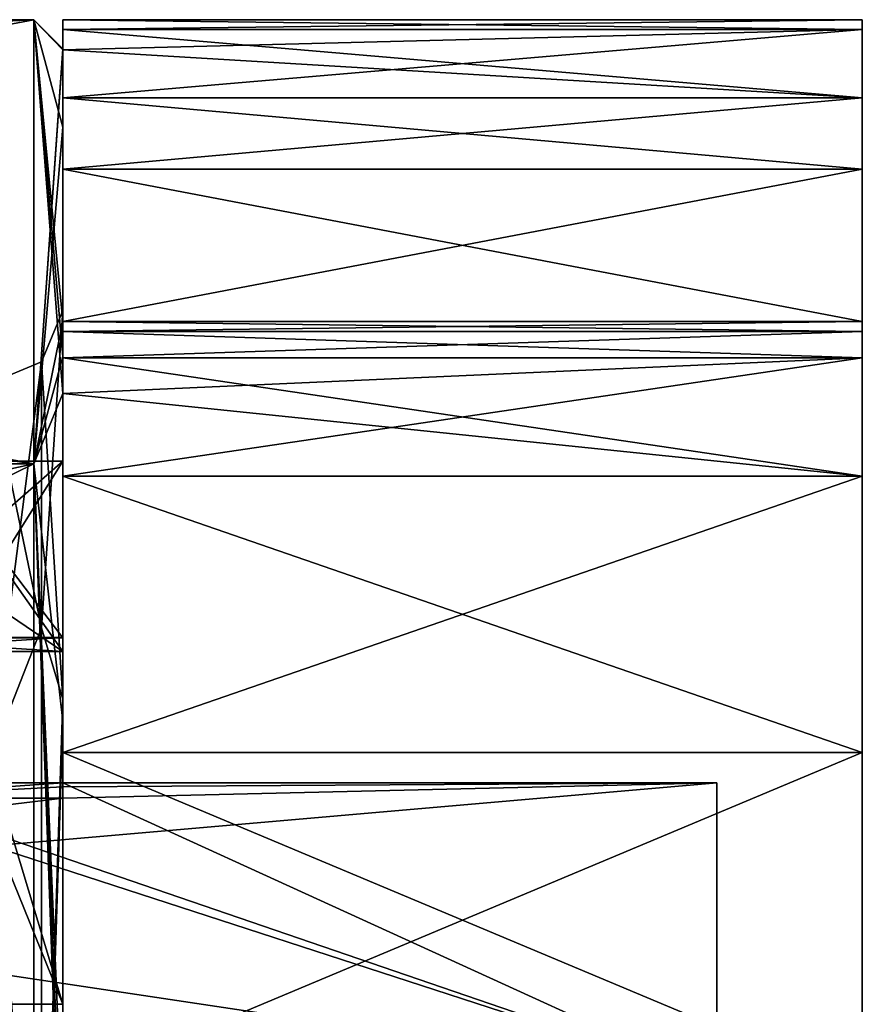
# Model space of a CAD drawing. Header units: millimetres. Extents: x -52 to 107, y -6 to 112.
# Tile 322 of 354: x 95.7 to 101.5, y 25.48 to 32.25. Entities that reach past the tile are written whole.
import ezdxf

# ---------------------------------------------------------------- set-up
doc = ezdxf.new("R2010")
doc.units = ezdxf.units.MM
doc.header["$LTSCALE"] = 65.185185
for name, color, linetype in [('3546', 7, 'CONTINUOUS'), ('3547', 7, 'CONTINUOUS'), ('3548', 7, 'CONTINUOUS'), ('3549', 7, 'CONTINUOUS'), ('3555', 7, 'CONTINUOUS'), ('3556', 7, 'CONTINUOUS'), ('3558', 7, 'CONTINUOUS'), ('3559', 7, 'CONTINUOUS'), ('3563', 7, 'CONTINUOUS'), ('3566', 7, 'CONTINUOUS'), ('3567', 7, 'CONTINUOUS'), ('3652', 7, 'CONTINUOUS'), ('3653', 7, 'CONTINUOUS'), ('3655', 7, 'CONTINUOUS'), ('3835', 7, 'CONTINUOUS'), ('3836', 7, 'CONTINUOUS'), ('3837', 7, 'CONTINUOUS'), ('3838', 7, 'CONTINUOUS'), ('3839', 7, 'CONTINUOUS'), ('3840', 7, 'CONTINUOUS'), ('3841', 7, 'CONTINUOUS'), ('3842', 7, 'CONTINUOUS'), ('3843', 7, 'CONTINUOUS'), ('3855', 7, 'CONTINUOUS'), ('3856', 7, 'CONTINUOUS'), ('3857', 7, 'CONTINUOUS'), ('3858', 7, 'CONTINUOUS'), ('3867', 7, 'CONTINUOUS'), ('3876', 7, 'CONTINUOUS'), ('3877', 7, 'CONTINUOUS'), ('3878', 7, 'CONTINUOUS'), ('3885', 7, 'CONTINUOUS'), ('3886', 7, 'CONTINUOUS'), ('3887', 7, 'CONTINUOUS'), ('3888', 7, 'CONTINUOUS'), ('3944', 7, 'CONTINUOUS')]:
    doc.layers.add(name, color=color, linetype=linetype)

msp = doc.modelspace()

# ---------------------------------------------------------------- linework, layer by layer
at = {"layer": '3546', "color": 7, "linetype": 'CONTINUOUS', "true_color": 0x3e84f2}
for points in [[(79.5, 31.4681, -4.9444), (79.5, 32.2513), (95.8, 29.1955, -9.4046), (79.5, 31.4681, -4.9444)], [(95.8, 29.1955, -9.4046), (79.5, 32.2513), (95.8, 32.2513), (95.8, 29.1955, -9.4046)], [(79.5, 29.1955, -9.4046), (79.5, 31.4681, -4.9444), (95.8, 29.1955, -9.4046), (79.5, 29.1955, -9.4046)], [(79.5, 25.6559, -12.9442), (79.5, 29.1955, -9.4046), (95.8, 21.1957, -15.2168), (79.5, 25.6559, -12.9442)], [(95.8, 21.1957, -15.2168), (79.5, 29.1955, -9.4046), (95.8, 29.1955, -9.4046), (95.8, 21.1957, -15.2168)], [(79.5, 21.1957, -15.2168), (79.5, 25.6559, -12.9442), (95.8, 21.1957, -15.2168), (79.5, 21.1957, -15.2168)]]:
    msp.add_3dface(points, dxfattribs=at)
at = {"layer": '3547', "color": 7, "linetype": 'CONTINUOUS', "true_color": 0x3e84f2}
for points in [[(95.8, 32.2513), (79.5, 32.2513), (79.5, 31.4681, 4.9444), (95.8, 32.2513)], [(79.5, 29.1955, 9.4046), (95.8, 32.2513), (79.5, 31.4681, 4.9444), (79.5, 29.1955, 9.4046)], [(95.8, 32.2513), (79.5, 29.1955, 9.4046), (95.8, 29.1955, 9.4046), (95.8, 32.2513)], [(79.5, 25.6559, 12.9442), (79.5, 21.1957, 15.2168), (95.8, 29.1955, 9.4046), (79.5, 25.6559, 12.9442)], [(95.8, 29.1955, 9.4046), (79.5, 21.1957, 15.2168), (95.8, 21.1957, 15.2168), (95.8, 29.1955, 9.4046)], [(79.5, 29.1955, 9.4046), (79.5, 25.6559, 12.9442), (95.8, 29.1955, 9.4046), (79.5, 29.1955, 9.4046)]]:
    msp.add_3dface(points, dxfattribs=at)
at = {"layer": '3548', "linetype": 'CONTINUOUS'}
for points in [[(95.8, 29.1955, -9.4046), (95.8, 32.2513), (96, 29.6809, -8.3237), (95.8, 29.1955, -9.4046)], [(95.8, 32.2513), (96, 32.0513, 0), (96, 32.0493, -0.247), (95.8, 32.2513)], [(96, 29.6809, -8.3237), (95.8, 32.2513), (96, 29.9345, -7.9), (96, 29.6809, -8.3237)], [(96, 29.9345, -7.9), (95.8, 32.2513), (96, 30.1747, -7.4685), (96, 29.9345, -7.9)], [(96, 30.1747, -7.4685), (95.8, 32.2513), (96, 31.513, -4.0887), (96, 30.1747, -7.4685)], [(96, 31.513, -4.0887), (95.8, 32.2513), (96, 32.0435, -0.4938), (96, 31.513, -4.0887)], [(96, 32.0435, -0.4938), (95.8, 32.2513), (96, 32.0493, -0.247), (96, 32.0435, -0.4938)], [(96, 27.4234, -11.1724), (95.8, 29.1955, -9.4046), (96, 29.6809, -8.3237), (96, 27.4234, -11.1724)], [(95.8, 21.1957, -15.2168), (95.8, 29.1955, -9.4046), (96, 23.7198, -13.9234), (95.8, 21.1957, -15.2168)], [(96, 23.7198, -13.9234), (95.8, 29.1955, -9.4046), (96, 24.1513, -13.6832), (96, 23.7198, -13.9234)], [(96, 24.1513, -13.6832), (95.8, 29.1955, -9.4046), (96, 24.575, -13.4296), (96, 24.1513, -13.6832)], [(96, 24.575, -13.4296), (95.8, 29.1955, -9.4046), (96, 27.4234, -11.1724), (96, 24.575, -13.4296)]]:
    msp.add_3dface(points, dxfattribs=at)
at = {"layer": '3549', "linetype": 'CONTINUOUS'}
for points in [[(95.8, 32.2513), (95.8, 29.1955, 9.4046), (96, 32.0513, 0), (95.8, 32.2513)], [(96, 32.0513, 0), (95.8, 29.1955, 9.4046), (96, 32.0493, 0.247), (96, 32.0513, 0)], [(96, 32.0493, 0.247), (95.8, 29.1955, 9.4046), (96, 32.0435, 0.4938), (96, 32.0493, 0.247)], [(96, 32.0435, 0.4938), (95.8, 29.1955, 9.4046), (96, 31.513, 4.0887), (96, 32.0435, 0.4938)], [(96, 31.513, 4.0887), (95.8, 29.1955, 9.4046), (96, 30.1747, 7.4685), (96, 31.513, 4.0887)], [(96, 30.1747, 7.4685), (95.8, 29.1955, 9.4046), (96, 29.9345, 7.9), (96, 30.1747, 7.4685)], [(96, 29.9345, 7.9), (95.8, 29.1955, 9.4046), (96, 29.6809, 8.3237), (96, 29.9345, 7.9)], [(96, 29.6809, 8.3237), (95.8, 29.1955, 9.4046), (96, 27.4234, 11.1724), (96, 29.6809, 8.3237)], [(95.8, 29.1955, 9.4046), (95.8, 21.1957, 15.2168), (96, 27.4234, 11.1724), (95.8, 29.1955, 9.4046)], [(96, 27.4234, 11.1724), (95.8, 21.1957, 15.2168), (96, 24.575, 13.4296), (96, 27.4234, 11.1724)]]:
    msp.add_3dface(points, dxfattribs=at)
at = {"layer": '3555', "linetype": 'CONTINUOUS'}
for points in [[(96, 27.5775, -8.229), (96, 30.2513), (95.8536, 28.0694, -6.8232), (96, 27.5775, -8.229)], [(95.8536, 28.0694, -6.8232), (96, 30.2513), (95.8536, 29.8977), (95.8536, 28.0694, -6.8232)], [(95.5, 29.7513), (95.5, 27.173, -7.9351), (95.8536, 29.8977), (95.5, 29.7513)], [(95.5, 27.173, -7.9351), (95.8536, 28.0694, -6.8232), (95.8536, 29.8977), (95.5, 27.173, -7.9351)], [(95.5, 27.173, -7.9351), (95.8536, 23.0745, -11.8182), (95.8536, 28.0694, -6.8232), (95.5, 27.173, -7.9351)], [(95.8536, 23.0745, -11.8182), (96, 27.5775, -8.229), (95.8536, 28.0694, -6.8232), (95.8536, 23.0745, -11.8182)], [(96, 20.5775, -13.3148), (96, 27.5775, -8.229), (95.8536, 23.0745, -11.8182), (96, 20.5775, -13.3148)], [(95.5, 27.173, -7.9351), (95.5, 20.423, -12.8393), (95.8536, 23.0745, -11.8182), (95.5, 27.173, -7.9351)]]:
    msp.add_3dface(points, dxfattribs=at)
at = {"layer": '3556', "linetype": 'CONTINUOUS'}
for points in [[(95.8536, 29.8977), (96, 30.2513), (96, 27.5775, 8.229), (95.8536, 29.8977)], [(95.5, 29.7513), (95.8536, 29.8977), (95.8536, 28.0694, 6.8232), (95.5, 29.7513)], [(95.8536, 29.8977), (96, 27.5775, 8.229), (95.8536, 28.0694, 6.8232), (95.8536, 29.8977)], [(95.5, 27.173, 7.9351), (95.5, 29.7513), (95.8536, 28.0694, 6.8232), (95.5, 27.173, 7.9351)], [(95.5, 27.173, 7.9351), (95.8536, 28.0694, 6.8232), (95.8536, 23.0745, 11.8182), (95.5, 27.173, 7.9351)], [(95.8536, 28.0694, 6.8232), (96, 27.5775, 8.229), (95.8536, 23.0745, 11.8182), (95.8536, 28.0694, 6.8232)], [(96, 27.5775, 8.229), (96, 20.5775, 13.3148), (95.8536, 23.0745, 11.8182), (96, 27.5775, 8.229)], [(95.5, 20.423, 12.8393), (95.5, 27.173, 7.9351), (95.8536, 23.0745, 11.8182), (95.5, 20.423, 12.8393)]]:
    msp.add_3dface(points, dxfattribs=at)
at = {"layer": '3558', "linetype": 'CONTINUOUS'}
for points in [[(100.5, 5.5013), (100.5, 27.0013), (100.5, 15.8364, -0.125), (100.5, 5.5013)], [(100.5, 27.0013), (100.5, 5.5013), (100.5, 16.0279, 0.375), (100.5, 27.0013)], [(100.5, 27.0013), (100.5, 24.9482, -6.3187), (100.5, 17.7513, -0.25), (100.5, 27.0013)], [(100.5, 24.9482, 6.3187), (100.5, 27.0013), (100.5, 17.7513, 5.375), (100.5, 24.9482, 6.3187)], [(100.5, 15.8364, -0.125), (100.5, 27.0013), (100.5, 17.7513, -0.25), (100.5, 15.8364, -0.125)], [(100.5, 17.0491, 2.5), (100.5, 27.0013), (100.5, 17.2406, 2.4375), (100.5, 17.0491, 2.5)], [(100.5, 27.0013), (100.5, 17.0491, 2.5), (100.5, 17.4321, 3.125), (100.5, 27.0013)], [(100.5, 17.2406, 2.4375), (100.5, 27.0013), (100.5, 17.4959, 2.25), (100.5, 17.2406, 2.4375)], [(100.5, 17.4959, 2.25), (100.5, 27.0013), (100.5, 17.6874, 1.9375), (100.5, 17.4959, 2.25)], [(100.5, 17.6874, 1.9375), (100.5, 27.0013), (100.5, 17.7513, 1.625), (100.5, 17.6874, 1.9375)], [(100.5, 17.7513, 1.625), (100.5, 27.0013), (100.5, 17.7513, 1.375), (100.5, 17.7513, 1.625)], [(100.5, 17.7513, 1.375), (100.5, 27.0013), (100.5, 17.6874, 1.0625), (100.5, 17.7513, 1.375)], [(100.5, 17.6874, 1.0625), (100.5, 27.0013), (100.5, 17.4959, 0.75), (100.5, 17.6874, 1.0625)], [(100.5, 17.4959, 0.75), (100.5, 27.0013), (100.5, 17.2406, 0.5625), (100.5, 17.4959, 0.75)], [(100.5, 17.2406, 0.5625), (100.5, 27.0013), (100.5, 16.9215, 0.4375), (100.5, 17.2406, 0.5625)], [(100.5, 16.9215, 0.4375), (100.5, 27.0013), (100.5, 16.4747, 0.375), (100.5, 16.9215, 0.4375)], [(100.5, 16.4747, 0.375), (100.5, 27.0013), (100.5, 16.0279, 0.375), (100.5, 16.4747, 0.375)], [(100.5, 17.7513, 5.375), (100.5, 27.0013), (100.5, 17.7513, 3.125), (100.5, 17.7513, 5.375)], [(100.5, 17.7513, 3.125), (100.5, 27.0013), (100.5, 17.4321, 3.125), (100.5, 17.7513, 3.125)]]:
    msp.add_3dface(points, dxfattribs=at)
at = {"layer": '3559', "linetype": 'CONTINUOUS'}
for points in [[(96, 27.0013), (100.5, 24.9482, 6.3187), (94.5, 27.0012), (96, 27.0013)], [(96, 26.9749, -0.7518), (96, 27.0013), (94.5, 26.8961, -1.5), (96, 26.9749, -0.7518)], [(94.5, 26.8961, -1.5), (96, 27.0013), (94.5, 27.0012), (94.5, 26.8961, -1.5)], [(94.5, 27.0012), (100.5, 24.9482, 6.3187), (94.5, 26.8961, 1.5), (94.5, 27.0012)], [(96, 26.8961, -1.5), (96, 26.9749, -0.7518), (94.5, 26.8961, -1.5), (96, 26.8961, -1.5)], [(100.5, 27.0013), (100.5, 24.9482, 6.3187), (96, 27.0013), (100.5, 27.0013)], [(94.5, 26.8961, 1.5), (100.5, 24.9482, 6.3187), (87.5, 26.8961, 1.5), (94.5, 26.8961, 1.5)], [(87.5, 26.8961, 1.5), (100.5, 24.9482, 6.3187), (87.5, 23.8527, 7.6014), (87.5, 26.8961, 1.5)]]:
    msp.add_3dface(points, dxfattribs=at)
at = {"layer": '3563', "linetype": 'CONTINUOUS'}
for points in [[(96, 29.2148, 1.5), (95.1413, 29.2148, 1.5), (95.238, 28.0003, 5.6799), (96, 29.2148, 1.5)], [(96, 28.0003, 5.68), (96, 29.2148, 1.5), (95.238, 28.0003, 5.6799), (96, 28.0003, 5.68)], [(96, 25.479, 9.2277), (96, 28.0003, 5.68), (95.238, 28.0003, 5.6799), (96, 25.479, 9.2277)], [(95.3348, 25.479, 9.2278), (96, 25.479, 9.2277), (95.238, 28.0003, 5.6799), (95.3348, 25.479, 9.2278)]]:
    msp.add_3dface(points, dxfattribs=at)
at = {"layer": '3566', "linetype": 'CONTINUOUS'}
for points in [[(101.5, 32.2513), (101.5, 32.1843, 0.25), (101.5, 22.2251, 0.1853), (101.5, 32.2513)], [(101.5, 32.1843, -0.25), (101.5, 32.2513), (101.5, 22.3692, -0.1585), (101.5, 32.1843, -0.25)], [(101.5, 22.3692, -0.1585), (101.5, 32.2513), (101.5, 22.2251, 0.1853), (101.5, 22.3692, -0.1585)], [(101.5, 32.1843, 0.25), (101.5, 31.7147, 1.0632), (101.5, 21.6044, 0.7419), (101.5, 32.1843, 0.25)], [(101.5, 22.2251, 0.1853), (101.5, 32.1843, 0.25), (101.5, 21.6044, 0.7419), (101.5, 22.2251, 0.1853)], [(101.5, 31.7147, -1.0632), (101.5, 32.1843, -0.25), (101.5, 22.3836, -1.02), (101.5, 31.7147, -1.0632)], [(101.5, 22.3836, -1.02), (101.5, 32.1843, -0.25), (101.5, 22.4002, -0.9231), (101.5, 22.3836, -1.02)], [(101.5, 22.4002, -0.9231), (101.5, 32.1843, -0.25), (101.5, 22.4122, -0.8197), (101.5, 22.4002, -0.9231)], [(101.5, 22.4122, -0.8197), (101.5, 32.1843, -0.25), (101.5, 22.4193, -0.7103), (101.5, 22.4122, -0.8197)], [(101.5, 22.4193, -0.7103), (101.5, 32.1843, -0.25), (101.5, 22.4216, -0.5947), (101.5, 22.4193, -0.7103)], [(101.5, 22.4216, -0.5947), (101.5, 32.1843, -0.25), (101.5, 22.3692, -0.1585), (101.5, 22.4216, -0.5947)], [(101.5, 31.7147, -1.0632), (101.5, 1.2794, -4.0117), (101.5, 31.2231, -4.0117), (101.5, 31.7147, -1.0632)], [(101.5, 1.2794, -4.0117), (101.5, 31.7147, -1.0632), (101.5, 21.402, -1.7971), (101.5, 1.2794, -4.0117)], [(101.5, 31.7147, 1.0632), (101.5, 31.2231, 4.0117), (101.5, 21.7572, 1.6869), (101.5, 31.7147, 1.0632)], [(101.5, 21.4452, 1.656), (101.5, 31.7147, 1.0632), (101.5, 21.5296, 1.6581), (101.5, 21.4452, 1.656)], [(101.5, 31.7147, 1.0632), (101.5, 21.4452, 1.656), (101.5, 19.6238, 0.9011), (101.5, 31.7147, 1.0632)], [(101.5, 21.5296, 1.6581), (101.5, 31.7147, 1.0632), (101.5, 21.6098, 1.6639), (101.5, 21.5296, 1.6581)], [(101.5, 21.6098, 1.6639), (101.5, 31.7147, 1.0632), (101.5, 21.6856, 1.6735), (101.5, 21.6098, 1.6639)], [(101.5, 21.6856, 1.6735), (101.5, 31.7147, 1.0632), (101.5, 21.7572, 1.6869), (101.5, 21.6856, 1.6735)], [(101.5, 21.6044, 0.7419), (101.5, 31.7147, 1.0632), (101.5, 20.1918, 0.7721), (101.5, 21.6044, 0.7419)], [(101.5, 20.1918, 0.7721), (101.5, 31.7147, 1.0632), (101.5, 19.6238, 0.9011), (101.5, 20.1918, 0.7721)], [(101.5, 21.402, -1.7971), (101.5, 31.7147, -1.0632), (101.5, 21.505, -1.7894), (101.5, 21.402, -1.7971)], [(101.5, 21.505, -1.7894), (101.5, 31.7147, -1.0632), (101.5, 21.6017, -1.7765), (101.5, 21.505, -1.7894)], [(101.5, 21.6017, -1.7765), (101.5, 31.7147, -1.0632), (101.5, 21.6921, -1.7587), (101.5, 21.6017, -1.7765)], [(101.5, 21.6921, -1.7587), (101.5, 31.7147, -1.0632), (101.5, 21.7759, -1.7358), (101.5, 21.6921, -1.7587)], [(101.5, 21.7759, -1.7358), (101.5, 31.7147, -1.0632), (101.5, 21.8533, -1.7085), (101.5, 21.7759, -1.7358)], [(101.5, 21.8533, -1.7085), (101.5, 31.7147, -1.0632), (101.5, 21.9237, -1.677), (101.5, 21.8533, -1.7085)], [(101.5, 21.9237, -1.677), (101.5, 31.7147, -1.0632), (101.5, 21.9879, -1.6414), (101.5, 21.9237, -1.677)], [(101.5, 21.9879, -1.6414), (101.5, 31.7147, -1.0632), (101.5, 22.0464, -1.6022), (101.5, 21.9879, -1.6414)], [(101.5, 22.0464, -1.6022), (101.5, 31.7147, -1.0632), (101.5, 22.0997, -1.5589), (101.5, 22.0464, -1.6022)], [(101.5, 22.0997, -1.5589), (101.5, 31.7147, -1.0632), (101.5, 22.1487, -1.5115), (101.5, 22.0997, -1.5589)], [(101.5, 22.1487, -1.5115), (101.5, 31.7147, -1.0632), (101.5, 22.1935, -1.4594), (101.5, 22.1487, -1.5115)], [(101.5, 22.1935, -1.4594), (101.5, 31.7147, -1.0632), (101.5, 22.2347, -1.4022), (101.5, 22.1935, -1.4594)], [(101.5, 22.2347, -1.4022), (101.5, 31.7147, -1.0632), (101.5, 22.2722, -1.3392), (101.5, 22.2347, -1.4022)], [(101.5, 22.2722, -1.3392), (101.5, 31.7147, -1.0632), (101.5, 22.3062, -1.2696), (101.5, 22.2722, -1.3392)], [(101.5, 22.3062, -1.2696), (101.5, 31.7147, -1.0632), (101.5, 22.3363, -1.1934), (101.5, 22.3062, -1.2696)], [(101.5, 22.3363, -1.1934), (101.5, 31.7147, -1.0632), (101.5, 22.3621, -1.1101), (101.5, 22.3363, -1.1934)], [(101.5, 22.3621, -1.1101), (101.5, 31.7147, -1.0632), (101.5, 22.3836, -1.02), (101.5, 22.3621, -1.1101)], [(101.5, 1.2794, -4.0117), (101.5, 2.3279, -6.811), (101.5, 31.2231, -4.0117), (101.5, 1.2794, -4.0117)], [(101.5, 31.2231, -4.0117), (101.5, 2.3279, -6.811), (101.5, 30.1747, -6.811), (101.5, 31.2231, -4.0117)], [(101.5, 31.2231, 4.0117), (101.5, 30.1747, 6.811), (101.5, 22.2342, 4.1084), (101.5, 31.2231, 4.0117)], [(101.5, 21.7572, 1.6869), (101.5, 31.2231, 4.0117), (101.5, 21.8243, 1.7036), (101.5, 21.7572, 1.6869)], [(101.5, 21.8243, 1.7036), (101.5, 31.2231, 4.0117), (101.5, 21.8869, 1.7236), (101.5, 21.8243, 1.7036)], [(101.5, 21.8869, 1.7236), (101.5, 31.2231, 4.0117), (101.5, 21.9452, 1.7466), (101.5, 21.8869, 1.7236)], [(101.5, 21.9452, 1.7466), (101.5, 31.2231, 4.0117), (101.5, 21.9991, 1.7723), (101.5, 21.9452, 1.7466)], [(101.5, 21.9991, 1.7723), (101.5, 31.2231, 4.0117), (101.5, 22.0487, 1.8007), (101.5, 21.9991, 1.7723)], [(101.5, 22.0487, 1.8007), (101.5, 31.2231, 4.0117), (101.5, 22.0948, 1.8314), (101.5, 22.0487, 1.8007)], [(101.5, 22.0948, 1.8314), (101.5, 31.2231, 4.0117), (101.5, 22.137, 1.8645), (101.5, 22.0948, 1.8314)], [(101.5, 22.137, 1.8645), (101.5, 31.2231, 4.0117), (101.5, 22.1761, 1.9002), (101.5, 22.137, 1.8645)], [(101.5, 22.1761, 1.9002), (101.5, 31.2231, 4.0117), (101.5, 22.2155, 1.9421), (101.5, 22.1761, 1.9002)], [(101.5, 22.2155, 1.9421), (101.5, 31.2231, 4.0117), (101.5, 22.2515, 1.9875), (101.5, 22.2155, 1.9421)], [(101.5, 22.2515, 1.9875), (101.5, 31.2231, 4.0117), (101.5, 22.2846, 2.0369), (101.5, 22.2515, 1.9875)], [(101.5, 22.2846, 2.0369), (101.5, 31.2231, 4.0117), (101.5, 22.3147, 2.0904), (101.5, 22.2846, 2.0369)], [(101.5, 22.3147, 2.0904), (101.5, 31.2231, 4.0117), (101.5, 22.3414, 2.1487), (101.5, 22.3147, 2.0904)], [(101.5, 22.3414, 2.1487), (101.5, 31.2231, 4.0117), (101.5, 22.365, 2.2119), (101.5, 22.3414, 2.1487)], [(101.5, 22.365, 2.2119), (101.5, 31.2231, 4.0117), (101.5, 22.3847, 2.2802), (101.5, 22.365, 2.2119)], [(101.5, 22.3847, 2.2802), (101.5, 31.2231, 4.0117), (101.5, 22.4006, 2.3537), (101.5, 22.3847, 2.2802)], [(101.5, 22.4006, 2.3537), (101.5, 31.2231, 4.0117), (101.5, 22.4121, 2.4323), (101.5, 22.4006, 2.3537)], [(101.5, 22.4121, 2.4323), (101.5, 31.2231, 4.0117), (101.5, 22.4191, 2.516), (101.5, 22.4121, 2.4323)], [(101.5, 22.4191, 2.516), (101.5, 31.2231, 4.0117), (101.5, 22.4216, 2.6047), (101.5, 22.4191, 2.516)], [(101.5, 22.4216, 2.6047), (101.5, 31.2231, 4.0117), (101.5, 22.2701, 3.2128), (101.5, 22.4216, 2.6047)], [(101.5, 22.2701, 3.2128), (101.5, 31.2231, 4.0117), (101.5, 21.7637, 3.7959), (101.5, 22.2701, 3.2128)], [(101.5, 21.7637, 3.7959), (101.5, 31.2231, 4.0117), (101.5, 22.2342, 4.1084), (101.5, 21.7637, 3.7959)], [(101.5, 2.3279, -7.75), (101.5, 2.3949, -8), (101.5, 30.1747, -7.75), (101.5, 2.3279, -7.75)], [(101.5, 30.1747, -7.75), (101.5, 2.3949, -8), (101.5, 30.1077, -8), (101.5, 30.1747, -7.75)], [(101.5, 2.3279, -6.811), (101.5, 2.3279, -7.75), (101.5, 30.1747, -6.811), (101.5, 2.3279, -6.811)], [(101.5, 30.1747, -6.811), (101.5, 2.3279, -7.75), (101.5, 30.1747, -7.75), (101.5, 30.1747, -6.811)], [(101.5, 30.1747, 7.75), (101.5, 30.1077, 8), (101.5, 23.7513, 7.8264), (101.5, 30.1747, 7.75)], [(101.5, 30.1747, 6.811), (101.5, 30.1747, 7.75), (101.5, 23.7513, 7.4108), (101.5, 30.1747, 6.811)], [(101.5, 23.7513, 7.4108), (101.5, 30.1747, 7.75), (101.5, 23.7513, 7.8264), (101.5, 23.7513, 7.4108)], [(101.5, 30.1747, 6.811), (101.5, 23.7513, 7.4108), (101.5, 13.031, 7.3377), (101.5, 30.1747, 6.811)], [(101.5, 22.2342, 4.1084), (101.5, 30.1747, 6.811), (101.5, 22.3728, 4.3698), (101.5, 22.2342, 4.1084)], [(101.5, 22.3728, 4.3698), (101.5, 30.1747, 6.811), (101.5, 22.4216, 4.6685), (101.5, 22.3728, 4.3698)], [(101.5, 22.4216, 4.6685), (101.5, 30.1747, 6.811), (101.5, 22.2775, 5.3066), (101.5, 22.4216, 4.6685)], [(101.5, 22.2775, 5.3066), (101.5, 30.1747, 6.811), (101.5, 22.3524, 5.8665), (101.5, 22.2775, 5.3066)], [(101.5, 22.3524, 5.8665), (101.5, 30.1747, 6.811), (101.5, 22.3524, 6.282), (101.5, 22.3524, 5.8665)], [(101.5, 22.3524, 6.282), (101.5, 30.1747, 6.811), (101.5, 18.7513, 6.282), (101.5, 22.3524, 6.282)], [(101.5, 18.7513, 6.282), (101.5, 30.1747, 6.811), (101.5, 13.6427, 6.6035), (101.5, 18.7513, 6.282)], [(101.5, 13.6427, 6.6035), (101.5, 30.1747, 6.811), (101.5, 13.031, 7.3377), (101.5, 13.6427, 6.6035)], [(101.5, 2.3949, -8), (101.5, 2.5779, -8.183), (101.5, 30.1077, -8), (101.5, 2.3949, -8)], [(101.5, 30.1077, -8), (101.5, 2.5779, -8.183), (101.5, 29.9247, -8.183), (101.5, 30.1077, -8)], [(101.5, 2.3949, 8), (101.5, 2.3279, 7.75), (101.5, 30.1077, 8), (101.5, 2.3949, 8)], [(101.5, 30.1077, 8), (101.5, 2.3279, 7.75), (101.5, 18.7513, 7.8264), (101.5, 30.1077, 8)], [(101.5, 29.9247, 8.183), (101.5, 2.3949, 8), (101.5, 30.1077, 8), (101.5, 29.9247, 8.183)], [(101.5, 22.3524, 7.8264), (101.5, 30.1077, 8), (101.5, 18.7513, 7.8264), (101.5, 22.3524, 7.8264)], [(101.5, 30.1077, 8), (101.5, 22.3524, 7.8264), (101.5, 23.1418, 7.8264), (101.5, 30.1077, 8)], [(101.5, 23.7513, 7.8264), (101.5, 30.1077, 8), (101.5, 23.1418, 7.8264), (101.5, 23.7513, 7.8264)], [(101.5, 2.5779, -8.183), (101.5, 3.3911, -8.6525), (101.5, 29.9247, -8.183), (101.5, 2.5779, -8.183)], [(101.5, 29.9247, -8.183), (101.5, 3.3911, -8.6525), (101.5, 29.1114, -8.6525), (101.5, 29.9247, -8.183)], [(101.5, 2.5779, 8.183), (101.5, 2.3949, 8), (101.5, 29.9247, 8.183), (101.5, 2.5779, 8.183)], [(101.5, 2.5779, 8.183), (101.5, 29.9247, 8.183), (101.5, 23.7651, 8.3319), (101.5, 2.5779, 8.183)], [(101.5, 29.9247, 8.183), (101.5, 29.1114, 8.6525), (101.5, 23.7651, 8.3319), (101.5, 29.9247, 8.183)], [(101.5, 3.3911, -8.6525), (101.5, 5.2911, -10.9601), (101.5, 29.1114, -8.6525), (101.5, 3.3911, -8.6525)], [(101.5, 29.1114, -8.6525), (101.5, 5.2911, -10.9601), (101.5, 27.2114, -10.9601), (101.5, 29.1114, -8.6525)], [(101.5, 29.1114, 8.6525), (101.5, 27.2114, 10.9601), (101.5, 23.8205, 8.782), (101.5, 29.1114, 8.6525)], [(101.5, 23.7651, 8.3319), (101.5, 29.1114, 8.6525), (101.5, 23.8046, 8.5681), (101.5, 23.7651, 8.3319)], [(101.5, 23.8046, 8.5681), (101.5, 29.1114, 8.6525), (101.5, 23.8205, 8.782), (101.5, 23.8046, 8.5681)], [(101.5, 7.5987, -12.8602), (101.5, 24.9038, -12.8602), (101.5, 27.2114, -10.9601), (101.5, 7.5987, -12.8602)], [(101.5, 5.2911, -10.9601), (101.5, 7.5987, -12.8602), (101.5, 27.2114, -10.9601), (101.5, 5.2911, -10.9601)], [(101.5, 5.2911, 10.9601), (101.5, 3.3911, 8.6525), (101.5, 27.2114, 10.9601), (101.5, 5.2911, 10.9601)], [(101.5, 27.2114, 10.9601), (101.5, 3.3911, 8.6525), (101.5, 22.02, 10.2432), (101.5, 27.2114, 10.9601)], [(101.5, 24.9038, 12.8602), (101.5, 5.2911, 10.9601), (101.5, 27.2114, 10.9601), (101.5, 24.9038, 12.8602)], [(101.5, 23.8205, 8.782), (101.5, 27.2114, 10.9601), (101.5, 23.8184, 8.8644), (101.5, 23.8205, 8.782)], [(101.5, 23.8184, 8.8644), (101.5, 27.2114, 10.9601), (101.5, 23.8122, 8.9421), (101.5, 23.8184, 8.8644)], [(101.5, 23.8122, 8.9421), (101.5, 27.2114, 10.9601), (101.5, 23.8019, 9.0151), (101.5, 23.8122, 8.9421)], [(101.5, 23.8019, 9.0151), (101.5, 27.2114, 10.9601), (101.5, 23.7875, 9.0834), (101.5, 23.8019, 9.0151)], [(101.5, 23.7875, 9.0834), (101.5, 27.2114, 10.9601), (101.5, 23.7695, 9.1469), (101.5, 23.7875, 9.0834)], [(101.5, 23.7695, 9.1469), (101.5, 27.2114, 10.9601), (101.5, 23.7477, 9.2055), (101.5, 23.7695, 9.1469)], [(101.5, 23.7477, 9.2055), (101.5, 27.2114, 10.9601), (101.5, 23.7226, 9.2595), (101.5, 23.7477, 9.2055)], [(101.5, 23.7226, 9.2595), (101.5, 27.2114, 10.9601), (101.5, 23.6943, 9.3087), (101.5, 23.7226, 9.2595)], [(101.5, 23.6943, 9.3087), (101.5, 27.2114, 10.9601), (101.5, 23.6629, 9.354), (101.5, 23.6943, 9.3087)], [(101.5, 23.6629, 9.354), (101.5, 27.2114, 10.9601), (101.5, 23.6284, 9.3954), (101.5, 23.6629, 9.354)], [(101.5, 23.6284, 9.3954), (101.5, 27.2114, 10.9601), (101.5, 23.5903, 9.4336), (101.5, 23.6284, 9.3954)], [(101.5, 23.5903, 9.4336), (101.5, 27.2114, 10.9601), (101.5, 23.5521, 9.466), (101.5, 23.5903, 9.4336)], [(101.5, 23.5521, 9.466), (101.5, 27.2114, 10.9601), (101.5, 23.5104, 9.496), (101.5, 23.5521, 9.466)], [(101.5, 23.5104, 9.496), (101.5, 27.2114, 10.9601), (101.5, 23.4647, 9.5237), (101.5, 23.5104, 9.496)], [(101.5, 23.4647, 9.5237), (101.5, 27.2114, 10.9601), (101.5, 23.4151, 9.549), (101.5, 23.4647, 9.5237)], [(101.5, 23.4151, 9.549), (101.5, 27.2114, 10.9601), (101.5, 23.3611, 9.5716), (101.5, 23.4151, 9.549)], [(101.5, 23.3611, 9.5716), (101.5, 27.2114, 10.9601), (101.5, 23.3026, 9.5916), (101.5, 23.3611, 9.5716)], [(101.5, 23.3026, 9.5916), (101.5, 27.2114, 10.9601), (101.5, 23.2399, 9.6087), (101.5, 23.3026, 9.5916)], [(101.5, 23.2399, 9.6087), (101.5, 27.2114, 10.9601), (101.5, 23.1729, 9.6227), (101.5, 23.2399, 9.6087)], [(101.5, 23.1729, 9.6227), (101.5, 27.2114, 10.9601), (101.5, 23.1016, 9.6337), (101.5, 23.1729, 9.6227)], [(101.5, 23.1016, 9.6337), (101.5, 27.2114, 10.9601), (101.5, 23.0266, 9.6415), (101.5, 23.1016, 9.6337)], [(101.5, 23.0266, 9.6415), (101.5, 27.2114, 10.9601), (101.5, 22.9476, 9.6462), (101.5, 23.0266, 9.6415)], [(101.5, 22.9476, 9.6462), (101.5, 27.2114, 10.9601), (101.5, 22.8648, 9.6477), (101.5, 22.9476, 9.6462)], [(101.5, 22.8648, 9.6477), (101.5, 27.2114, 10.9601), (101.5, 22.3524, 9.6477), (101.5, 22.8648, 9.6477)], [(101.5, 22.3524, 9.6477), (101.5, 27.2114, 10.9601), (101.5, 22.3524, 10.2432), (101.5, 22.3524, 9.6477)], [(101.5, 22.3524, 10.2432), (101.5, 27.2114, 10.9601), (101.5, 22.02, 10.2432), (101.5, 22.3524, 10.2432)]]:
    msp.add_3dface(points, dxfattribs=at)
at = {"layer": '3567', "linetype": 'CONTINUOUS'}
for points in [[(100.5, 24.9482, -6.3187), (100.5, 27.0013), (87.5, 25.8709, -4.7983), (100.5, 24.9482, -6.3187)], [(100.5, 27.0013), (96, 26.8961, -1.5), (87.5, 25.8709, -4.7983), (100.5, 27.0013)], [(100.5, 27.0013), (96, 27.0013), (96, 26.9749, -0.7518), (100.5, 27.0013)], [(100.5, 27.0013), (96, 26.9749, -0.7518), (96, 26.8961, -1.5), (100.5, 27.0013)], [(96, 26.8961, -1.5), (94.5, 26.8961, -1.5), (87.5, 25.8709, -4.7983), (96, 26.8961, -1.5)], [(87.5, 23.8527, -7.6014), (100.5, 24.9482, -6.3187), (87.5, 25.8709, -4.7983), (87.5, 23.8527, -7.6014)]]:
    msp.add_3dface(points, dxfattribs=at)
at = {"layer": '3652', "linetype": 'CONTINUOUS'}
for points in [[(95.0748, 29.2148, -1.5), (94.7728, 28.7395, -1.5), (96, 27.9051, -1.5), (95.0748, 29.2148, -1.5)], [(96, 29.2148, -1.5), (95.0748, 29.2148, -1.5), (96, 27.9051, -1.5), (96, 29.2148, -1.5)], [(96, 27.9051, -1.5), (94.7728, 28.7395, -1.5), (94.5, 27.9051, -1.5), (96, 27.9051, -1.5)]]:
    msp.add_3dface(points, dxfattribs=at)
at = {"layer": '3653', "linetype": 'CONTINUOUS'}
for points in [[(95.1413, 29.2148, 1.5), (96, 29.2148, 1.5), (94.5, 27.9051, 1.5), (95.1413, 29.2148, 1.5)], [(94.5, 27.9051, 1.5), (96, 29.2148, 1.5), (96, 27.9051, 1.5), (94.5, 27.9051, 1.5)]]:
    msp.add_3dface(points, dxfattribs=at)
at = {"layer": '3655', "linetype": 'CONTINUOUS'}
for points in [[(96, 27.9051, -1.5), (94.5, 27.9051, -1.5), (94.5, 28.0012), (96, 27.9051, -1.5)], [(96, 27.9051, -1.5), (94.5, 28.0012), (96, 28.0012), (96, 27.9051, -1.5)], [(94.5, 27.9051, 1.5), (96, 27.9051, 1.5), (96, 28.0012), (94.5, 27.9051, 1.5)], [(94.5, 28.0012), (94.5, 27.9051, 1.5), (96, 28.0012), (94.5, 28.0012)]]:
    msp.add_3dface(points, dxfattribs=at)
at = {"layer": '3835', "linetype": 'CONTINUOUS'}
for points in [[(96, 30.1747, 7.4685), (101.5, 30.1747, 7.75), (96, 30.1747, 6.811), (96, 30.1747, 7.4685)], [(101.5, 30.1747, 7.75), (96, 30.1747, 7.4685), (96, 30.1747, 7.75), (101.5, 30.1747, 7.75)], [(101.5, 30.1747, 7.75), (101.5, 30.1747, 6.811), (96, 30.1747, 6.811), (101.5, 30.1747, 7.75)]]:
    msp.add_3dface(points, dxfattribs=at)
at = {"layer": '3836', "linetype": 'CONTINUOUS'}
for points in [[(101.5, 30.1077, 8), (101.5, 30.1747, 7.75), (96, 30.1077, 8), (101.5, 30.1077, 8)], [(101.5, 30.1747, 7.75), (96, 30.1747, 7.75), (96, 30.1077, 8), (101.5, 30.1747, 7.75)], [(101.5, 29.9247, 8.183), (101.5, 30.1077, 8), (96, 29.9247, 8.183), (101.5, 29.9247, 8.183)], [(96, 29.9247, 8.183), (101.5, 30.1077, 8), (96, 30.1077, 8), (96, 29.9247, 8.183)]]:
    msp.add_3dface(points, dxfattribs=at)
at = {"layer": '3837', "linetype": 'CONTINUOUS'}
for points in [[(96, 29.6809, 8.3237), (101.5, 29.1114, 8.6525), (96, 29.9247, 8.183), (96, 29.6809, 8.3237)], [(101.5, 29.1114, 8.6525), (101.5, 29.9247, 8.183), (96, 29.9247, 8.183), (101.5, 29.1114, 8.6525)], [(101.5, 29.1114, 8.6525), (96, 29.6809, 8.3237), (96, 29.1114, 8.6525), (101.5, 29.1114, 8.6525)]]:
    msp.add_3dface(points, dxfattribs=at)
at = {"layer": '3838', "linetype": 'CONTINUOUS'}
for points in [[(96, 32.0435, -0.4938), (101.5, 32.1843, -0.25), (96, 31.7147, -1.0632), (96, 32.0435, -0.4938)], [(101.5, 32.1843, -0.25), (96, 32.0435, -0.4938), (96, 32.1843, -0.25), (101.5, 32.1843, -0.25)], [(101.5, 32.1843, -0.25), (101.5, 31.7147, -1.0632), (96, 31.7147, -1.0632), (101.5, 32.1843, -0.25)]]:
    msp.add_3dface(points, dxfattribs=at)
at = {"layer": '3839', "linetype": 'CONTINUOUS'}
for points in [[(101.5, 32.1843, 0.25), (101.5, 32.2513), (96, 32.1843, 0.25), (101.5, 32.1843, 0.25)], [(101.5, 32.2513), (101.5, 32.1843, -0.25), (96, 32.2513), (101.5, 32.2513)], [(96, 32.1843, 0.25), (101.5, 32.2513), (96, 32.2513), (96, 32.1843, 0.25)], [(101.5, 32.1843, -0.25), (96, 32.1843, -0.25), (96, 32.2513), (101.5, 32.1843, -0.25)]]:
    msp.add_3dface(points, dxfattribs=at)
at = {"layer": '3840', "linetype": 'CONTINUOUS'}
for points in [[(96, 32.0435, 0.4938), (101.5, 31.7147, 1.0632), (96, 32.1843, 0.25), (96, 32.0435, 0.4938)], [(101.5, 31.7147, 1.0632), (101.5, 32.1843, 0.25), (96, 32.1843, 0.25), (101.5, 31.7147, 1.0632)], [(101.5, 31.7147, 1.0632), (96, 32.0435, 0.4938), (96, 31.7147, 1.0632), (101.5, 31.7147, 1.0632)]]:
    msp.add_3dface(points, dxfattribs=at)
at = {"layer": '3841', "linetype": 'CONTINUOUS'}
for points in [[(96, 29.6809, -8.3237), (101.5, 29.9247, -8.183), (96, 29.1114, -8.6525), (96, 29.6809, -8.3237)], [(101.5, 29.9247, -8.183), (96, 29.6809, -8.3237), (96, 29.9247, -8.183), (101.5, 29.9247, -8.183)], [(101.5, 29.9247, -8.183), (101.5, 29.1114, -8.6525), (96, 29.1114, -8.6525), (101.5, 29.9247, -8.183)]]:
    msp.add_3dface(points, dxfattribs=at)
at = {"layer": '3842', "linetype": 'CONTINUOUS'}
for points in [[(101.5, 30.1747, -7.75), (101.5, 30.1077, -8), (96, 30.1747, -7.75), (101.5, 30.1747, -7.75)], [(96, 30.1747, -7.75), (101.5, 30.1077, -8), (96, 30.1077, -8), (96, 30.1747, -7.75)], [(101.5, 30.1077, -8), (101.5, 29.9247, -8.183), (96, 30.1077, -8), (101.5, 30.1077, -8)], [(101.5, 29.9247, -8.183), (96, 29.9247, -8.183), (96, 30.1077, -8), (101.5, 29.9247, -8.183)]]:
    msp.add_3dface(points, dxfattribs=at)
at = {"layer": '3843', "linetype": 'CONTINUOUS'}
for points in [[(96, 30.1747, -7.4685), (101.5, 30.1747, -6.811), (96, 30.1747, -7.75), (96, 30.1747, -7.4685)], [(101.5, 30.1747, -6.811), (96, 30.1747, -7.4685), (96, 30.1747, -6.811), (101.5, 30.1747, -6.811)], [(101.5, 30.1747, -6.811), (101.5, 30.1747, -7.75), (96, 30.1747, -7.75), (101.5, 30.1747, -6.811)]]:
    msp.add_3dface(points, dxfattribs=at)
at = {"layer": '3855', "linetype": 'CONTINUOUS'}
for points in [[(96, 29.6809, 8.3237), (96, 27.4234, 11.1724), (96, 29.1114, 8.6525), (96, 29.6809, 8.3237)], [(96, 29.1114, 8.6525), (96, 27.4234, 11.1724), (96, 27.2114, 10.9602), (96, 29.1114, 8.6525)], [(96, 27.4234, 11.1724), (96, 24.575, 13.4296), (96, 24.9038, 12.8602), (96, 27.4234, 11.1724)], [(96, 27.4234, 11.1724), (96, 24.9038, 12.8602), (96, 27.2114, 10.9602), (96, 27.4234, 11.1724)]]:
    msp.add_3dface(points, dxfattribs=at)
at = {"layer": '3856', "linetype": 'CONTINUOUS'}
for points in [[(96, 27.4234, -11.1724), (96, 29.6809, -8.3237), (96, 27.2115, -10.96), (96, 27.4234, -11.1724)], [(96, 29.6809, -8.3237), (96, 29.1114, -8.6525), (96, 27.2115, -10.96), (96, 29.6809, -8.3237)], [(96, 24.575, -13.4296), (96, 27.4234, -11.1724), (96, 24.9038, -12.8602), (96, 24.575, -13.4296)], [(96, 24.9038, -12.8602), (96, 27.4234, -11.1724), (96, 27.2115, -10.96), (96, 24.9038, -12.8602)]]:
    msp.add_3dface(points, dxfattribs=at)
at = {"layer": '3857', "linetype": 'CONTINUOUS'}
for points in [[(96, 32.0435, 0.4938), (96, 31.513, 4.0887), (96, 31.7147, 1.0632), (96, 32.0435, 0.4938)], [(96, 31.7147, 1.0632), (96, 31.513, 4.0887), (96, 31.2231, 4.0118), (96, 31.7147, 1.0632)], [(96, 31.513, 4.0887), (96, 30.1747, 7.4685), (96, 30.1747, 6.811), (96, 31.513, 4.0887)], [(96, 31.513, 4.0887), (96, 30.1747, 6.811), (96, 31.2231, 4.0118), (96, 31.513, 4.0887)]]:
    msp.add_3dface(points, dxfattribs=at)
at = {"layer": '3858', "linetype": 'CONTINUOUS'}
for points in [[(96, 31.513, -4.0887), (96, 32.0435, -0.4938), (96, 31.2231, -4.0116), (96, 31.513, -4.0887)], [(96, 32.0435, -0.4938), (96, 31.7147, -1.0632), (96, 31.2231, -4.0116), (96, 32.0435, -0.4938)], [(96, 30.1747, -7.4685), (96, 31.513, -4.0887), (96, 30.1747, -6.811), (96, 30.1747, -7.4685)], [(96, 30.1747, -6.811), (96, 31.513, -4.0887), (96, 31.2231, -4.0116), (96, 30.1747, -6.811)]]:
    msp.add_3dface(points, dxfattribs=at)
at = {"layer": '3867', "linetype": 'CONTINUOUS'}
for points in [[(96, 30.2513), (96, 27.5775, -8.229), (96, 29.2148, -1.5), (96, 30.2513)], [(96, 27.5775, 8.229), (96, 30.2513), (96, 28.0003, 5.68), (96, 27.5775, 8.229)], [(96, 30.2513), (96, 29.2148, 1.5), (96, 28.0003, 5.68), (96, 30.2513)], [(96, 29.2148, 1.5), (96, 30.2513), (96, 27.9051, 1.5), (96, 29.2148, 1.5)], [(96, 30.2513), (96, 29.2148, -1.5), (96, 28.0012), (96, 30.2513)], [(96, 27.9051, 1.5), (96, 30.2513), (96, 28.0012), (96, 27.9051, 1.5)], [(96, 29.2148, -1.5), (96, 27.5775, -8.229), (96, 28.0003, -5.68), (96, 29.2148, -1.5)], [(96, 29.2148, -1.5), (96, 27.9051, -1.5), (96, 28.0012), (96, 29.2148, -1.5)], [(96, 28.0003, -5.68), (96, 27.5775, -8.229), (96, 25.479, -9.2277), (96, 28.0003, -5.68)], [(96, 27.5775, 8.229), (96, 28.0003, 5.68), (96, 25.479, 9.2277), (96, 27.5775, 8.229)], [(96, 27.5775, -8.229), (96, 20.5775, -13.3148), (96, 25.479, -9.2277), (96, 27.5775, -8.229)], [(96, 20.5775, 13.3148), (96, 27.5775, 8.229), (96, 21.9313, 11.749), (96, 20.5775, 13.3148)], [(96, 27.5775, 8.229), (96, 25.479, 9.2277), (96, 21.9313, 11.749), (96, 27.5775, 8.229)]]:
    msp.add_3dface(points, dxfattribs=at)
at = {"layer": '3876', "linetype": 'CONTINUOUS'}
for points in [[(96, 30.1747, 7.4685), (96, 29.9345, 7.9), (96, 30.1747, 7.75), (96, 30.1747, 7.4685)], [(96, 30.1747, 7.75), (96, 29.9345, 7.9), (96, 30.1077, 8), (96, 30.1747, 7.75)], [(96, 29.9345, 7.9), (96, 29.6809, 8.3237), (96, 30.1077, 8), (96, 29.9345, 7.9)], [(96, 29.6809, 8.3237), (96, 29.9247, 8.183), (96, 30.1077, 8), (96, 29.6809, 8.3237)]]:
    msp.add_3dface(points, dxfattribs=at)
at = {"layer": '3877', "linetype": 'CONTINUOUS'}
for points in [[(96, 29.9345, -7.9), (96, 30.1747, -7.4685), (96, 30.1747, -7.75), (96, 29.9345, -7.9)], [(96, 29.9345, -7.9), (96, 30.1747, -7.75), (96, 30.1077, -8), (96, 29.9345, -7.9)], [(96, 29.9247, -8.183), (96, 29.9345, -7.9), (96, 30.1077, -8), (96, 29.9247, -8.183)], [(96, 29.6809, -8.3237), (96, 29.9345, -7.9), (96, 29.9247, -8.183), (96, 29.6809, -8.3237)]]:
    msp.add_3dface(points, dxfattribs=at)
at = {"layer": '3878', "linetype": 'CONTINUOUS'}
for points in [[(96, 32.0513, 0), (96, 32.0493, 0.247), (96, 32.2513), (96, 32.0513, 0)], [(96, 32.1843, -0.25), (96, 32.0513, 0), (96, 32.2513), (96, 32.1843, -0.25)], [(96, 32.0493, 0.247), (96, 32.1843, 0.25), (96, 32.2513), (96, 32.0493, 0.247)], [(96, 32.0493, -0.247), (96, 32.0513, 0), (96, 32.1843, -0.25), (96, 32.0493, -0.247)], [(96, 32.0435, -0.4938), (96, 32.0493, -0.247), (96, 32.1843, -0.25), (96, 32.0435, -0.4938)], [(96, 32.0493, 0.247), (96, 32.0435, 0.4938), (96, 32.1843, 0.25), (96, 32.0493, 0.247)]]:
    msp.add_3dface(points, dxfattribs=at)
at = {"layer": '3885', "linetype": 'CONTINUOUS'}
for points in [[(101.5, 27.2114, 10.9601), (101.5, 29.1114, 8.6525), (96, 27.2114, 10.9602), (101.5, 27.2114, 10.9601)], [(101.5, 29.1114, 8.6525), (96, 29.1114, 8.6525), (96, 27.2114, 10.9602), (101.5, 29.1114, 8.6525)], [(101.5, 24.9038, 12.8602), (101.5, 27.2114, 10.9601), (96, 24.9038, 12.8602), (101.5, 24.9038, 12.8602)], [(96, 24.9038, 12.8602), (101.5, 27.2114, 10.9601), (96, 27.2114, 10.9602), (96, 24.9038, 12.8602)]]:
    msp.add_3dface(points, dxfattribs=at)
at = {"layer": '3886', "linetype": 'CONTINUOUS'}
for points in [[(101.5, 31.2231, 4.0117), (101.5, 31.7147, 1.0632), (96, 31.2231, 4.0118), (101.5, 31.2231, 4.0117)], [(101.5, 31.7147, 1.0632), (96, 31.7147, 1.0632), (96, 31.2231, 4.0118), (101.5, 31.7147, 1.0632)], [(101.5, 30.1747, 6.811), (101.5, 31.2231, 4.0117), (96, 30.1747, 6.811), (101.5, 30.1747, 6.811)], [(96, 30.1747, 6.811), (101.5, 31.2231, 4.0117), (96, 31.2231, 4.0118), (96, 30.1747, 6.811)]]:
    msp.add_3dface(points, dxfattribs=at)
at = {"layer": '3887', "linetype": 'CONTINUOUS'}
for points in [[(101.5, 31.7147, -1.0632), (101.5, 31.2231, -4.0117), (96, 31.7147, -1.0632), (101.5, 31.7147, -1.0632)], [(96, 31.7147, -1.0632), (101.5, 31.2231, -4.0117), (96, 31.2231, -4.0116), (96, 31.7147, -1.0632)], [(101.5, 31.2231, -4.0117), (101.5, 30.1747, -6.811), (96, 31.2231, -4.0116), (101.5, 31.2231, -4.0117)], [(101.5, 30.1747, -6.811), (96, 30.1747, -6.811), (96, 31.2231, -4.0116), (101.5, 30.1747, -6.811)]]:
    msp.add_3dface(points, dxfattribs=at)
at = {"layer": '3888', "linetype": 'CONTINUOUS'}
for points in [[(101.5, 29.1114, -8.6525), (101.5, 27.2114, -10.9601), (96, 29.1114, -8.6525), (101.5, 29.1114, -8.6525)], [(96, 29.1114, -8.6525), (101.5, 27.2114, -10.9601), (96, 27.2115, -10.96), (96, 29.1114, -8.6525)], [(101.5, 27.2114, -10.9601), (101.5, 24.9038, -12.8602), (96, 27.2115, -10.96), (101.5, 27.2114, -10.9601)], [(101.5, 24.9038, -12.8602), (96, 24.9038, -12.8602), (96, 27.2115, -10.96), (101.5, 24.9038, -12.8602)]]:
    msp.add_3dface(points, dxfattribs=at)
at = {"layer": '3944', "linetype": 'CONTINUOUS'}
for points in [[(95.0748, 29.2148, -1.5), (96, 28.0003, -5.68), (94.978, 28.0003, -5.6799), (95.0748, 29.2148, -1.5)], [(95.0748, 29.2148, -1.5), (96, 29.2148, -1.5), (96, 28.0003, -5.68), (95.0748, 29.2148, -1.5)], [(96, 25.479, -9.2277), (94.8813, 25.479, -9.2277), (94.978, 28.0003, -5.6799), (96, 25.479, -9.2277)], [(96, 28.0003, -5.68), (96, 25.479, -9.2277), (94.978, 28.0003, -5.6799), (96, 28.0003, -5.68)]]:
    msp.add_3dface(points, dxfattribs=at)

doc.saveas('drawing.dxf')
